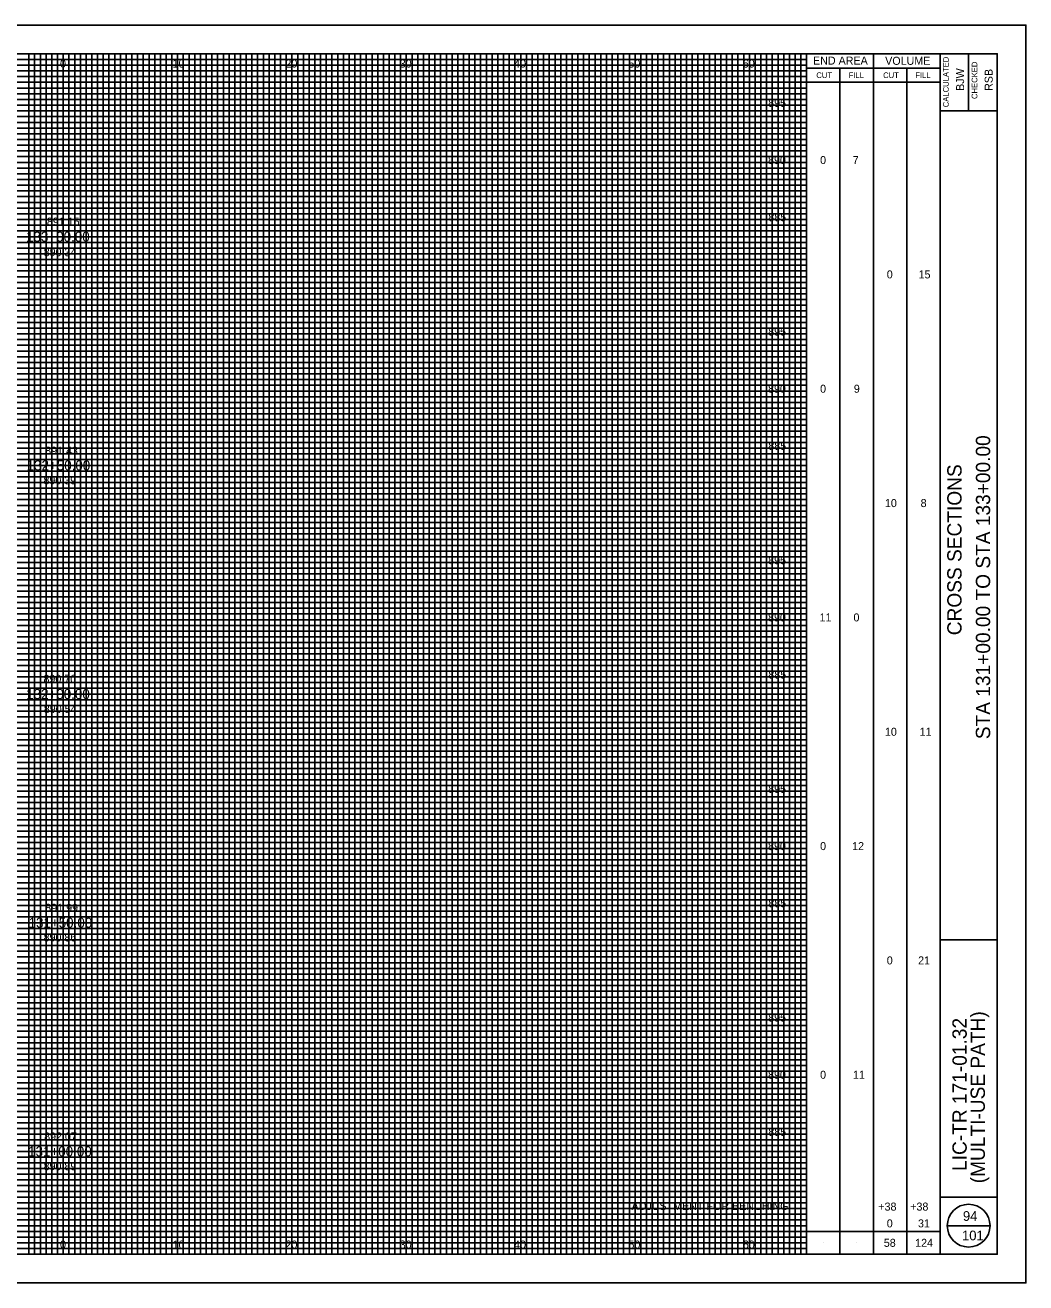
# Model space of a CAD drawing. Extents: x -10 to 160, y -2 to 3672.
# Drawn here: x 72.5 to 160, y 2872.5 to 2982.5 of the extents above; entities that cross this region are included whole.
import ezdxf

# ---------------------------------------------------------------- set-up
doc = ezdxf.new("R2010")
doc.units = 0
for name, color, linetype in [('SH_Border', 7, 'Continuous'), ('SH_Cut_Line', 7, 'Continuous'), ('SH_Data', 7, 'Continuous'), ('SH_Major_Grid_Line', 7, 'Continuous'), ('SH_Minor_Grid_Line', 7, 'Continuous'), ('SH_Text', 7, 'Continuous'), ('TX_P_10', 7, 'Continuous'), ('TX_X_10', 7, 'Continuous')]:
    doc.layers.add(name, color=color, linetype=linetype)

msp = doc.modelspace()

# ---------------------------------------------------------------- linework, layer by layer
at = {"layer": 'SH_Border'}
for p, q in [((152.5, 2875), (152.5, 2980)), ((155, 2980), (155, 2975)), ((152.5, 2975), (157.5, 2975)), ((152.5, 2902.5), (157.5, 2902.5)), ((152.5, 2880), (157.5, 2880))]:
    msp.add_line(p, q, dxfattribs=at)
msp.add_lwpolyline([(0, 2980), (157.5, 2980), (157.5, 2875), (0, 2875)], close=True, dxfattribs=at)
at = {"layer": 'SH_Cut_Line'}
msp.add_lwpolyline([(-10, 2872.5), (160, 2872.5), (160, 2982.5), (-10, 2982.5)], close=True, dxfattribs=at)
at = {"layer": 'SH_Data'}
for p, q in [((140.83, 2875), (140.83, 2980)), ((146.67, 2875), (146.67, 2980)), ((140.83, 2978.75), (152.5, 2978.75)), ((143.75, 2875), (143.75, 2978.75)), ((149.58, 2875), (149.58, 2978.75)), ((140.83, 2977.5), (152.5, 2977.5)), ((140.83, 2877), (152.5, 2877)), ((153.12, 2877.5), (156.88, 2877.5)), ((142.29, 2876), (142.29, 2876)), ((145.21, 2876), (145.21, 2876)), ((148.12, 2876), (148.12, 2876)), ((151.04, 2876), (151.04, 2876))]:
    msp.add_line(p, q, dxfattribs=at)
msp.add_circle((155, 2877.5), 1.87, dxfattribs=at)
at = {"layer": 'SH_Major_Grid_Line'}
for p, q in [((75.83, 2875), (75.83, 2980)), ((80.83, 2875), (80.83, 2980)), ((85.83, 2875), (85.83, 2980)), ((90.83, 2875), (90.83, 2980)), ((95.83, 2875), (95.83, 2980)), ((100.83, 2875), (100.83, 2980)), ((105.83, 2875), (105.83, 2980)), ((110.83, 2875), (110.83, 2980)), ((115.83, 2875), (115.83, 2980)), ((120.83, 2875), (120.83, 2980)), ((125.83, 2875), (125.83, 2980)), ((130.83, 2875), (130.83, 2980)), ((135.83, 2875), (135.83, 2980)), ((5.83, 2975), (140.83, 2975)), ((5.83, 2970), (140.83, 2970)), ((5.83, 2965), (140.83, 2965)), ((5.83, 2960), (140.83, 2960)), ((5.83, 2955), (140.83, 2955)), ((5.83, 2950), (140.83, 2950)), ((5.83, 2945), (140.83, 2945)), ((5.83, 2940), (140.83, 2940)), ((5.83, 2935), (140.83, 2935)), ((5.83, 2930), (140.83, 2930)), ((5.83, 2925), (140.83, 2925)), ((5.83, 2920), (140.83, 2920)), ((5.83, 2915), (140.83, 2915)), ((5.83, 2910), (140.83, 2910)), ((5.83, 2905), (140.83, 2905)), ((5.83, 2900), (140.83, 2900)), ((5.83, 2895), (140.83, 2895)), ((5.83, 2890), (140.83, 2890)), ((5.83, 2885), (140.83, 2885)), ((5.83, 2880), (140.83, 2880))]:
    msp.add_line(p, q, dxfattribs=at)
at = {"layer": 'SH_Minor_Grid_Line'}
for p, q in [((72.83, 2875), (72.83, 2980)), ((73.33, 2875), (73.33, 2980)), ((73.83, 2875), (73.83, 2980)), ((74.33, 2875), (74.33, 2980)), ((74.83, 2875), (74.83, 2980)), ((75.33, 2875), (75.33, 2980)), ((76.33, 2875), (76.33, 2980)), ((76.83, 2875), (76.83, 2980)), ((77.33, 2875), (77.33, 2980)), ((77.83, 2875), (77.83, 2980)), ((78.33, 2875), (78.33, 2980)), ((78.83, 2875), (78.83, 2980)), ((79.33, 2875), (79.33, 2980)), ((79.83, 2875), (79.83, 2980)), ((80.33, 2875), (80.33, 2980)), ((81.33, 2875), (81.33, 2980)), ((81.83, 2875), (81.83, 2980)), ((82.33, 2875), (82.33, 2980)), ((82.83, 2875), (82.83, 2980)), ((83.33, 2875), (83.33, 2980)), ((83.83, 2875), (83.83, 2980)), ((84.33, 2875), (84.33, 2980)), ((84.83, 2875), (84.83, 2980)), ((85.33, 2875), (85.33, 2980)), ((86.33, 2875), (86.33, 2980)), ((86.83, 2875), (86.83, 2980)), ((87.33, 2875), (87.33, 2980)), ((87.83, 2875), (87.83, 2980)), ((88.33, 2875), (88.33, 2980)), ((88.83, 2875), (88.83, 2980)), ((89.33, 2875), (89.33, 2980)), ((89.83, 2875), (89.83, 2980)), ((90.33, 2875), (90.33, 2980)), ((91.33, 2875), (91.33, 2980)), ((91.83, 2875), (91.83, 2980)), ((92.33, 2875), (92.33, 2980)), ((92.83, 2875), (92.83, 2980)), ((93.33, 2875), (93.33, 2980)), ((93.83, 2875), (93.83, 2980)), ((94.33, 2875), (94.33, 2980)), ((94.83, 2875), (94.83, 2980)), ((95.33, 2875), (95.33, 2980)), ((96.33, 2875), (96.33, 2980)), ((96.83, 2875), (96.83, 2980)), ((97.33, 2875), (97.33, 2980)), ((97.83, 2875), (97.83, 2980)), ((98.33, 2875), (98.33, 2980)), ((98.83, 2875), (98.83, 2980)), ((99.33, 2875), (99.33, 2980)), ((99.83, 2875), (99.83, 2980)), ((100.33, 2875), (100.33, 2980)), ((101.33, 2875), (101.33, 2980)), ((101.83, 2875), (101.83, 2980)), ((102.33, 2875), (102.33, 2980)), ((102.83, 2875), (102.83, 2980)), ((103.33, 2875), (103.33, 2980)), ((103.83, 2875), (103.83, 2980)), ((104.33, 2875), (104.33, 2980)), ((104.83, 2875), (104.83, 2980)), ((105.33, 2875), (105.33, 2980)), ((106.33, 2875), (106.33, 2980)), ((106.83, 2875), (106.83, 2980)), ((107.33, 2875), (107.33, 2980)), ((107.83, 2875), (107.83, 2980)), ((108.33, 2875), (108.33, 2980)), ((108.83, 2875), (108.83, 2980)), ((109.33, 2875), (109.33, 2980)), ((109.83, 2875), (109.83, 2980)), ((110.33, 2875), (110.33, 2980)), ((111.33, 2875), (111.33, 2980)), ((111.83, 2875), (111.83, 2980)), ((112.33, 2875), (112.33, 2980)), ((112.83, 2875), (112.83, 2980)), ((113.33, 2875), (113.33, 2980)), ((113.83, 2875), (113.83, 2980)), ((114.33, 2875), (114.33, 2980)), ((114.83, 2875), (114.83, 2980)), ((115.33, 2875), (115.33, 2980)), ((116.33, 2875), (116.33, 2980)), ((116.83, 2875), (116.83, 2980)), ((117.33, 2875), (117.33, 2980)), ((117.83, 2875), (117.83, 2980)), ((118.33, 2875), (118.33, 2980)), ((118.83, 2875), (118.83, 2980)), ((119.33, 2875), (119.33, 2980)), ((119.83, 2875), (119.83, 2980)), ((120.33, 2875), (120.33, 2980)), ((121.33, 2875), (121.33, 2980)), ((121.83, 2875), (121.83, 2980)), ((122.33, 2875), (122.33, 2980)), ((122.83, 2875), (122.83, 2980)), ((123.33, 2875), (123.33, 2980)), ((123.83, 2875), (123.83, 2980)), ((124.33, 2875), (124.33, 2980)), ((124.83, 2875), (124.83, 2980)), ((125.33, 2875), (125.33, 2980)), ((126.33, 2875), (126.33, 2980)), ((126.83, 2875), (126.83, 2980)), ((127.33, 2875), (127.33, 2980)), ((127.83, 2875), (127.83, 2980)), ((128.33, 2875), (128.33, 2980)), ((128.83, 2875), (128.83, 2980)), ((129.33, 2875), (129.33, 2980)), ((129.83, 2875), (129.83, 2980)), ((130.33, 2875), (130.33, 2980)), ((131.33, 2875), (131.33, 2980)), ((131.83, 2875), (131.83, 2980)), ((132.33, 2875), (132.33, 2980)), ((132.83, 2875), (132.83, 2980)), ((133.33, 2875), (133.33, 2980)), ((133.83, 2875), (133.83, 2980)), ((134.33, 2875), (134.33, 2980)), ((134.83, 2875), (134.83, 2980)), ((135.33, 2875), (135.33, 2980)), ((136.33, 2875), (136.33, 2980)), ((136.83, 2875), (136.83, 2980)), ((137.33, 2875), (137.33, 2980)), ((137.83, 2875), (137.83, 2980)), ((138.33, 2875), (138.33, 2980)), ((138.83, 2875), (138.83, 2980)), ((139.33, 2875), (139.33, 2980)), ((139.83, 2875), (139.83, 2980)), ((140.33, 2875), (140.33, 2980)), ((5.83, 2979.5), (140.83, 2979.5)), ((5.83, 2979), (140.83, 2979)), ((5.83, 2978.5), (140.83, 2978.5)), ((5.83, 2978), (140.83, 2978)), ((5.83, 2977.5), (140.83, 2977.5)), ((5.83, 2977), (140.83, 2977)), ((5.83, 2976.5), (140.83, 2976.5)), ((5.83, 2976), (140.83, 2976)), ((5.83, 2975.5), (140.83, 2975.5)), ((5.83, 2974.5), (140.83, 2974.5)), ((5.83, 2974), (140.83, 2974)), ((5.83, 2973.5), (140.83, 2973.5)), ((5.83, 2973), (140.83, 2973)), ((5.83, 2972.5), (140.83, 2972.5)), ((5.83, 2972), (140.83, 2972)), ((5.83, 2971.5), (140.83, 2971.5)), ((5.83, 2971), (140.83, 2971)), ((5.83, 2970.5), (140.83, 2970.5)), ((5.83, 2969.5), (140.83, 2969.5)), ((5.83, 2969), (140.83, 2969)), ((5.83, 2968.5), (140.83, 2968.5)), ((5.83, 2968), (140.83, 2968)), ((5.83, 2967.5), (140.83, 2967.5)), ((5.83, 2967), (140.83, 2967)), ((5.83, 2966.5), (140.83, 2966.5)), ((5.83, 2966), (140.83, 2966)), ((5.83, 2965.5), (140.83, 2965.5)), ((5.83, 2964.5), (140.83, 2964.5)), ((5.83, 2964), (140.83, 2964)), ((5.83, 2963.5), (140.83, 2963.5)), ((5.83, 2963), (140.83, 2963)), ((5.83, 2962.5), (140.83, 2962.5)), ((5.83, 2962), (140.83, 2962)), ((5.83, 2961.5), (140.83, 2961.5)), ((5.83, 2961), (140.83, 2961)), ((5.83, 2960.5), (140.83, 2960.5)), ((5.83, 2959.5), (140.83, 2959.5)), ((5.83, 2959), (140.83, 2959)), ((5.83, 2958.5), (140.83, 2958.5)), ((5.83, 2958), (140.83, 2958)), ((5.83, 2957.5), (140.83, 2957.5)), ((5.83, 2957), (140.83, 2957)), ((5.83, 2956.5), (140.83, 2956.5)), ((5.83, 2956), (140.83, 2956)), ((5.83, 2955.5), (140.83, 2955.5)), ((5.83, 2954.5), (140.83, 2954.5)), ((5.83, 2954), (140.83, 2954)), ((5.83, 2953.5), (140.83, 2953.5)), ((5.83, 2953), (140.83, 2953)), ((5.83, 2952.5), (140.83, 2952.5)), ((5.83, 2952), (140.83, 2952)), ((5.83, 2951.5), (140.83, 2951.5)), ((5.83, 2951), (140.83, 2951)), ((5.83, 2950.5), (140.83, 2950.5)), ((5.83, 2949.5), (140.83, 2949.5)), ((5.83, 2949), (140.83, 2949)), ((5.83, 2948.5), (140.83, 2948.5)), ((5.83, 2948), (140.83, 2948)), ((5.83, 2947.5), (140.83, 2947.5)), ((5.83, 2947), (140.83, 2947)), ((5.83, 2946.5), (140.83, 2946.5)), ((5.83, 2946), (140.83, 2946)), ((5.83, 2945.5), (140.83, 2945.5)), ((5.83, 2944.5), (140.83, 2944.5)), ((5.83, 2944), (140.83, 2944)), ((5.83, 2943.5), (140.83, 2943.5)), ((5.83, 2943), (140.83, 2943)), ((5.83, 2942.5), (140.83, 2942.5)), ((5.83, 2942), (140.83, 2942)), ((5.83, 2941.5), (140.83, 2941.5)), ((5.83, 2941), (140.83, 2941)), ((5.83, 2940.5), (140.83, 2940.5)), ((5.83, 2939.5), (140.83, 2939.5)), ((5.83, 2939), (140.83, 2939)), ((5.83, 2938.5), (140.83, 2938.5)), ((5.83, 2938), (140.83, 2938)), ((5.83, 2937.5), (140.83, 2937.5)), ((5.83, 2937), (140.83, 2937)), ((5.83, 2936.5), (140.83, 2936.5)), ((5.83, 2936), (140.83, 2936)), ((5.83, 2935.5), (140.83, 2935.5)), ((5.83, 2934.5), (140.83, 2934.5)), ((5.83, 2934), (140.83, 2934)), ((5.83, 2933.5), (140.83, 2933.5)), ((5.83, 2933), (140.83, 2933)), ((5.83, 2932.5), (140.83, 2932.5)), ((5.83, 2932), (140.83, 2932)), ((5.83, 2931.5), (140.83, 2931.5)), ((5.83, 2931), (140.83, 2931)), ((5.83, 2930.5), (140.83, 2930.5)), ((5.83, 2929.5), (140.83, 2929.5)), ((5.83, 2929), (140.83, 2929)), ((5.83, 2928.5), (140.83, 2928.5)), ((5.83, 2928), (140.83, 2928)), ((5.83, 2927.5), (140.83, 2927.5)), ((5.83, 2927), (140.83, 2927)), ((5.83, 2926.5), (140.83, 2926.5)), ((5.83, 2926), (140.83, 2926)), ((5.83, 2925.5), (140.83, 2925.5)), ((5.83, 2924.5), (140.83, 2924.5)), ((5.83, 2924), (140.83, 2924)), ((5.83, 2923.5), (140.83, 2923.5)), ((5.83, 2923), (140.83, 2923)), ((5.83, 2922.5), (140.83, 2922.5)), ((5.83, 2922), (140.83, 2922)), ((5.83, 2921.5), (140.83, 2921.5)), ((5.83, 2921), (140.83, 2921)), ((5.83, 2920.5), (140.83, 2920.5)), ((5.83, 2919.5), (140.83, 2919.5)), ((5.83, 2919), (140.83, 2919)), ((5.83, 2918.5), (140.83, 2918.5)), ((5.83, 2918), (140.83, 2918)), ((5.83, 2917.5), (140.83, 2917.5)), ((5.83, 2917), (140.83, 2917)), ((5.83, 2916.5), (140.83, 2916.5)), ((5.83, 2916), (140.83, 2916)), ((5.83, 2915.5), (140.83, 2915.5)), ((5.83, 2914.5), (140.83, 2914.5)), ((5.83, 2914), (140.83, 2914)), ((5.83, 2913.5), (140.83, 2913.5)), ((5.83, 2913), (140.83, 2913)), ((5.83, 2912.5), (140.83, 2912.5)), ((5.83, 2912), (140.83, 2912)), ((5.83, 2911.5), (140.83, 2911.5)), ((5.83, 2911), (140.83, 2911)), ((5.83, 2910.5), (140.83, 2910.5)), ((5.83, 2909.5), (140.83, 2909.5)), ((5.83, 2909), (140.83, 2909)), ((5.83, 2908.5), (140.83, 2908.5)), ((5.83, 2908), (140.83, 2908)), ((5.83, 2907.5), (140.83, 2907.5)), ((5.83, 2907), (140.83, 2907)), ((5.83, 2906.5), (140.83, 2906.5)), ((5.83, 2906), (140.83, 2906)), ((5.83, 2905.5), (140.83, 2905.5)), ((5.83, 2904.5), (140.83, 2904.5)), ((5.83, 2904), (140.83, 2904)), ((5.83, 2903.5), (140.83, 2903.5)), ((5.83, 2903), (140.83, 2903)), ((5.83, 2902.5), (140.83, 2902.5)), ((5.83, 2902), (140.83, 2902)), ((5.83, 2901.5), (140.83, 2901.5)), ((5.83, 2901), (140.83, 2901)), ((5.83, 2900.5), (140.83, 2900.5)), ((5.83, 2899.5), (140.83, 2899.5)), ((5.83, 2899), (140.83, 2899)), ((5.83, 2898.5), (140.83, 2898.5)), ((5.83, 2898), (140.83, 2898)), ((5.83, 2897.5), (140.83, 2897.5)), ((5.83, 2897), (140.83, 2897)), ((5.83, 2896.5), (140.83, 2896.5)), ((5.83, 2896), (140.83, 2896)), ((5.83, 2895.5), (140.83, 2895.5)), ((5.83, 2894.5), (140.83, 2894.5)), ((5.83, 2894), (140.83, 2894)), ((5.83, 2893.5), (140.83, 2893.5)), ((5.83, 2893), (140.83, 2893)), ((5.83, 2892.5), (140.83, 2892.5)), ((5.83, 2892), (140.83, 2892)), ((5.83, 2891.5), (140.83, 2891.5)), ((5.83, 2891), (140.83, 2891)), ((5.83, 2890.5), (140.83, 2890.5)), ((5.83, 2889.5), (140.83, 2889.5)), ((5.83, 2889), (140.83, 2889)), ((5.83, 2888.5), (140.83, 2888.5)), ((5.83, 2888), (140.83, 2888)), ((5.83, 2887.5), (140.83, 2887.5)), ((5.83, 2887), (140.83, 2887)), ((5.83, 2886.5), (140.83, 2886.5)), ((5.83, 2886), (140.83, 2886)), ((5.83, 2885.5), (140.83, 2885.5)), ((5.83, 2884.5), (140.83, 2884.5)), ((5.83, 2884), (140.83, 2884)), ((5.83, 2883.5), (140.83, 2883.5)), ((5.83, 2883), (140.83, 2883)), ((5.83, 2882.5), (140.83, 2882.5)), ((5.83, 2882), (140.83, 2882)), ((5.83, 2881.5), (140.83, 2881.5)), ((5.83, 2881), (140.83, 2881)), ((5.83, 2880.5), (140.83, 2880.5)), ((5.83, 2879.5), (140.83, 2879.5)), ((5.83, 2879), (140.83, 2879)), ((5.83, 2878.5), (140.83, 2878.5)), ((5.83, 2878), (140.83, 2878)), ((5.83, 2877.5), (140.83, 2877.5)), ((5.83, 2877), (140.83, 2877)), ((5.83, 2876.5), (140.83, 2876.5)), ((5.83, 2876), (140.83, 2876)), ((5.83, 2875.5), (140.83, 2875.5))]:
    msp.add_line(p, q, dxfattribs=at)

# ---------------------------------------------------------------- texts
at = {"layer": 'SH_Data'}
for s, height, p in [('END AREA', 0.7, (141.39, 2979.05)), ('VOLUME', 0.7, (147.7, 2979.03)), ('CUT', 0.5, (141.68, 2977.87)), ('FILL', 0.5, (144.5, 2977.87)), ('CUT', 0.5, (147.52, 2977.87)), ('FILL', 0.5, (150.34, 2977.87)), ('94', 0.85, (154.5, 2877.92)), ('101', 0.85, (154.42, 2876.22))]:
    msp.add_text(s, height=height, dxfattribs=at).set_placement(p)
for s, height, p in [('CALCULATED', 0.5, (153.26, 2975.32)), ('CHECKED', 0.5, (155.76, 2976.04)), ('BJW', 0.7, (154.6, 2976.75)), ('RSB', 0.7, (157.1, 2976.75)), ('STA 131+00.00 TO STA 133+00.00', 1.25, (156.88, 2920.05)), ('CROSS SECTIONS', 1.25, (154.38, 2929.14)), ('LIC-TR 171-01.32', 1.25, (154.83, 2882.29)), ('(MULTI-USE PATH)', 1.25, (156.42, 2881.21))]:
    msp.add_text(s, height=height, rotation=90, dxfattribs=at).set_placement(p)
at = {"layer": 'SH_Text'}
for s, height, p in [('0', 0.7, (75.55, 2978.79)), ('10', 0.7, (85.39, 2978.79)), ('20', 0.7, (95.26, 2978.79)), ('30', 0.7, (105.25, 2978.79)), ('40', 0.7, (115.25, 2978.79)), ('50', 0.7, (125.25, 2978.79)), ('60', 0.7, (135.25, 2978.79)), ('895', 0.7, (137.47, 2975.35)), ('890', 0.7, (137.46, 2970.35)), ('0', 0.7, (142.01, 2970.35)), ('7', 0.7, (144.86, 2970.35)), ('885', 0.7, (137.48, 2965.35)), ('133+00.00', 0.875, (72.58, 2963.56)), ('0', 0.7, (147.84, 2960.35)), ('15', 0.7, (150.62, 2960.35)), ('895', 0.7, (137.47, 2955.35)), ('890', 0.7, (137.46, 2950.35)), ('0', 0.7, (142.01, 2950.35)), ('9', 0.7, (144.96, 2950.35)), ('885', 0.7, (137.48, 2945.35)), ('132+50.00', 0.875, (72.63, 2943.56)), ('10', 0.7, (147.68, 2940.35)), ('8', 0.7, (150.8, 2940.35)), ('895', 0.7, (137.47, 2935.35)), ('890', 0.7, (137.46, 2930.35)), ('11', 0.7, (141.96, 2930.35)), ('0', 0.7, (144.93, 2930.35)), ('885', 0.7, (137.48, 2925.35)), ('132+00.00', 0.875, (72.59, 2923.56)), ('10', 0.7, (147.68, 2920.35)), ('11', 0.7, (150.71, 2920.35)), ('895', 0.7, (137.47, 2915.35)), ('890', 0.7, (137.46, 2910.35)), ('0', 0.7, (142.01, 2910.35)), ('12', 0.7, (144.81, 2910.35)), ('885', 0.7, (137.48, 2905.35)), ('131+50.00', 0.875, (72.8, 2903.56)), ('0', 0.7, (147.84, 2900.35)), ('21', 0.7, (150.58, 2900.35)), ('895', 0.7, (137.47, 2895.35)), ('890', 0.7, (137.46, 2890.35)), ('0', 0.7, (142.01, 2890.35)), ('11', 0.7, (144.88, 2890.35)), ('885', 0.7, (137.48, 2885.35)), ('131+00.00', 0.875, (72.76, 2883.56)), ('ADJUSTMENT FOR BENCHING', 0.7, (125.52, 2878.87)), ('+38', 0.7, (147.1, 2878.82)), ('+38', 0.7, (149.89, 2878.82)), ('0', 0.7, (147.84, 2877.35)), ('31', 0.7, (150.57, 2877.35)), ('0', 0.7, (75.55, 2875.5)), ('10', 0.7, (85.39, 2875.5)), ('20', 0.7, (95.26, 2875.5)), ('30', 0.7, (105.25, 2875.5)), ('40', 0.7, (115.25, 2875.5)), ('50', 0.7, (125.25, 2875.5)), ('60', 0.7, (135.25, 2875.5)), ('58', 0.7, (147.58, 2875.65)), ('124', 0.7, (150.32, 2875.65))]:
    msp.add_text(s, height=height, dxfattribs=at).set_placement(p)
at = {"layer": 'TX_P_10'}
for s, p in [('891.15', (74.4, 2964.97)), ('891.43', (74.25, 2944.93)), ('890.70', (74.1, 2924.98)), ('891.99', (74.26, 2904.95)), ('892.07', (74.16, 2884.95))]:
    msp.add_text(s, height=0.7, dxfattribs=at).set_placement(p)
at = {"layer": 'TX_X_10'}
for s, p in [('890.34', (74.12, 2962.29)), ('890.39', (74.1, 2942.34)), ('890.54', (74.13, 2922.34)), ('890.86', (74.11, 2902.36)), ('890.89', (74.11, 2882.35))]:
    msp.add_text(s, height=0.7, dxfattribs=at).set_placement(p)

doc.saveas('drawing.dxf')
